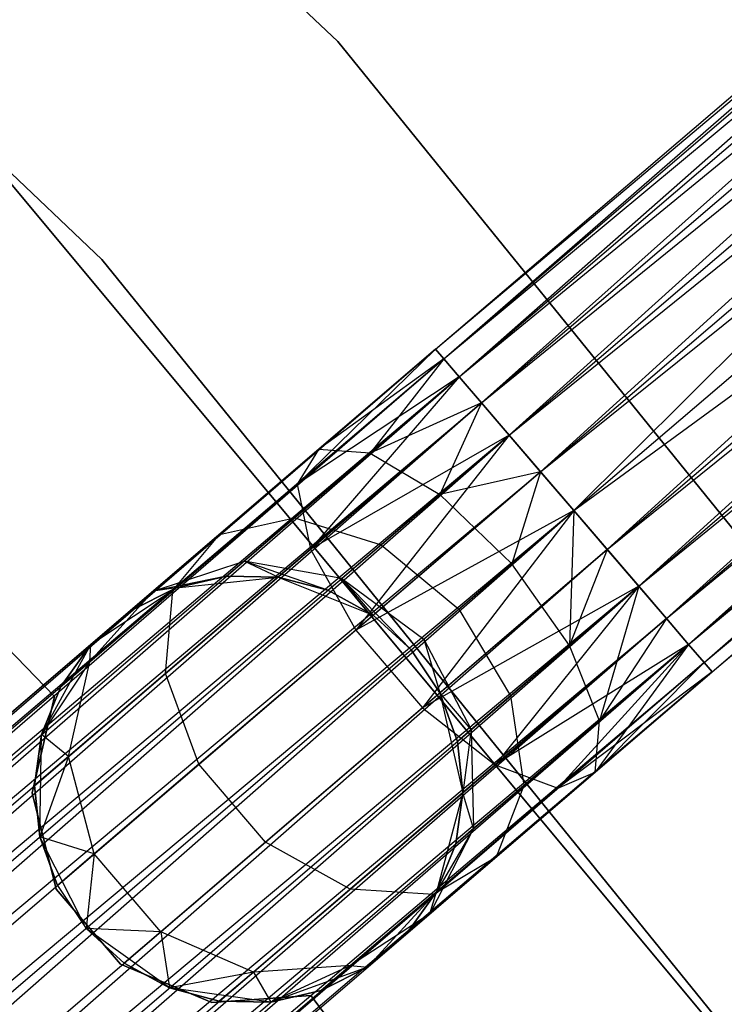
# Model space of a CAD drawing. Extents: x -91 to 92, y -91 to 92.
# Tile 294 of 319: x 45.37 to 48.66, y 39.02 to 43.62. Entities that reach past the tile are written whole.
import ezdxf

# ---------------------------------------------------------------- set-up
doc = ezdxf.new("R2010")
doc.units = 0
doc.header["$LTSCALE"] = 25.4
doc.layers.get('0').update_dxf_attribs({"linetype": 'CONTINUOUS'})

# ---------------------------------------------------------------- blocks, each defined once
blk = doc.blocks.new('NL2500012258_STL_2')
at = {"color": 0}
for p, q in [((139.0998, 43.0877, 26.5), (133.0759, 48.8066, 26.5)), ((133.0759, 48.8066, 17), (139.0998, 43.0877, 17)), ((139.0998, 43.0877, 26.5), (133.0759, 48.8066, 26.5)), ((133.0759, 48.8066, 17), (139.0998, 43.0877, 17)), ((132.1165, 47.6536, 26.5), (137.9981, 42.0698, 26.5)), ((137.9981, 42.0698, 17), (132.1165, 47.6536, 17)), ((137.9981, 42.0698, 17), (132.1165, 47.6536, 17)), ((132.1165, 47.6536, 26.5), (137.9981, 42.0698, 26.5)), ((139.5562, 41.6497, 27.3795), (145.3974, 46.6542, 27.6205)), ((139.5562, 41.6497, 27.3795), (145.3974, 46.6542, 27.6205)), ((139.5562, 41.6497, 27.6205), (145.3974, 46.6542, 27.6205)), ((139.5562, 41.6497, 27.6205), (145.3974, 46.6542, 27.6205)), ((139.5937, 41.6059, 27.8546), (145.3974, 46.6542, 27.6205)), ((139.5937, 41.6059, 27.8546), (145.3974, 46.6542, 27.6205)), ((139.5562, 41.6497, 27.3795), (145.435, 46.6104, 27.1454)), ((139.5562, 41.6497, 27.3795), (145.435, 46.6104, 27.1454)), ((139.5937, 41.6059, 27.1454), (145.435, 46.6104, 27.1454)), ((139.5937, 41.6059, 27.1454), (145.435, 46.6104, 27.1454)), ((139.6666, 41.5208, 26.9319), (145.435, 46.6104, 27.1454)), ((139.6666, 41.5208, 26.9319), (145.435, 46.6104, 27.1454)), ((139.5937, 41.6059, 27.8546), (145.5079, 46.5253, 28.0681)), ((139.5937, 41.6059, 27.8546), (145.5079, 46.5253, 28.0681)), ((139.6666, 41.5208, 28.0681), (145.5079, 46.5253, 28.0681)), ((139.6666, 41.5208, 28.0681), (145.5079, 46.5253, 28.0681)), ((139.7706, 41.3994, 28.2485), (145.5079, 46.5253, 28.0681)), ((139.7706, 41.3994, 28.2485), (145.5079, 46.5253, 28.0681)), ((139.6666, 41.5208, 26.9319), (145.6119, 46.4039, 26.7515)), ((139.6666, 41.5208, 26.9319), (145.6119, 46.4039, 26.7515)), ((139.7706, 41.3994, 26.7515), (145.6119, 46.4039, 26.7515)), ((139.7706, 41.3994, 26.7515), (145.6119, 46.4039, 26.7515)), ((139.8997, 41.2488, 26.6146), (145.6119, 46.4039, 26.7515)), ((139.8997, 41.2488, 26.6146), (145.6119, 46.4039, 26.7515)), ((139.7706, 41.3994, 28.2485), (145.741, 46.2533, 28.3855)), ((139.7706, 41.3994, 28.2485), (145.741, 46.2533, 28.3855)), ((139.8997, 41.2488, 28.3855), (145.741, 46.2533, 28.3855)), ((139.8997, 41.2488, 28.3855), (145.741, 46.2533, 28.3855)), ((140.0463, 41.0776, 28.4709), (145.741, 46.2533, 28.3855)), ((140.0463, 41.0776, 28.4709), (145.741, 46.2533, 28.3855)), ((139.8997, 41.2488, 26.6146), (145.8876, 46.0821, 26.5291)), ((139.8997, 41.2488, 26.6146), (145.8876, 46.0821, 26.5291)), ((140.0463, 41.0776, 26.5291), (145.8876, 46.0821, 26.5291)), ((140.0463, 41.0776, 26.5291), (145.8876, 46.0821, 26.5291)), ((140.0463, 41.0776, 28.4709), (146.0433, 45.9004, 28.5)), ((140.0463, 41.0776, 28.4709), (146.0433, 45.9004, 28.5)), ((140.202, 40.8958, 26.5), (146.0433, 45.9004, 26.5)), ((140.202, 40.8958, 26.5), (146.0433, 45.9004, 26.5)), ((140.202, 40.8958, 28.5), (146.0433, 45.9004, 28.5)), ((140.202, 40.8958, 28.5), (146.0433, 45.9004, 28.5)), ((146.0433, 45.9004, 28.5), (140.3577, 40.7141, 28.4709)), ((146.0433, 45.9004, 28.5), (140.3577, 40.7141, 28.4709)), ((140.3577, 40.7141, 26.5291), (146.199, 45.7186, 26.5291)), ((140.3577, 40.7141, 26.5291), (146.199, 45.7186, 26.5291)), ((140.5044, 40.5429, 26.6146), (146.199, 45.7186, 26.5291)), ((140.5044, 40.5429, 26.6146), (146.199, 45.7186, 26.5291)), ((140.3577, 40.7141, 28.4709), (146.3457, 45.5475, 28.3855)), ((140.3577, 40.7141, 28.4709), (146.3457, 45.5475, 28.3855)), ((140.5044, 40.5429, 28.3855), (146.3457, 45.5475, 28.3855)), ((140.5044, 40.5429, 28.3855), (146.3457, 45.5475, 28.3855)), ((140.6335, 40.3923, 28.2485), (146.3457, 45.5475, 28.3855)), ((140.6335, 40.3923, 28.2485), (146.3457, 45.5475, 28.3855)), ((140.5044, 40.5429, 26.6146), (146.4748, 45.3968, 26.7515)), ((140.5044, 40.5429, 26.6146), (146.4748, 45.3968, 26.7515)), ((140.6335, 40.3923, 26.7515), (146.4748, 45.3968, 26.7515)), ((140.6335, 40.3923, 26.7515), (146.4748, 45.3968, 26.7515)), ((140.7375, 40.2709, 26.9319), (146.4748, 45.3968, 26.7515)), ((140.7375, 40.2709, 26.9319), (146.4748, 45.3968, 26.7515)), ((140.6335, 40.3923, 28.2485), (146.5788, 45.2754, 28.0681)), ((140.6335, 40.3923, 28.2485), (146.5788, 45.2754, 28.0681)), ((140.7375, 40.2709, 28.0681), (146.5788, 45.2754, 28.0681)), ((140.7375, 40.2709, 28.0681), (146.5788, 45.2754, 28.0681)), ((140.8104, 40.1858, 27.8546), (146.5788, 45.2754, 28.0681)), ((140.8104, 40.1858, 27.8546), (146.5788, 45.2754, 28.0681)), ((140.7375, 40.2709, 26.9319), (146.6517, 45.1903, 27.1454)), ((140.7375, 40.2709, 26.9319), (146.6517, 45.1903, 27.1454)), ((140.8104, 40.1858, 27.1454), (146.6517, 45.1903, 27.1454)), ((140.8104, 40.1858, 27.1454), (146.6517, 45.1903, 27.1454)), ((140.8479, 40.142, 27.3795), (146.6517, 45.1903, 27.1454)), ((140.8479, 40.142, 27.3795), (146.6517, 45.1903, 27.1454)), ((140.8104, 40.1858, 27.8546), (146.6892, 45.1465, 27.6205)), ((140.8104, 40.1858, 27.8546), (146.6892, 45.1465, 27.6205)), ((140.8479, 40.142, 27.6205), (146.6892, 45.1465, 27.6205)), ((140.8479, 40.142, 27.6205), (146.6892, 45.1465, 27.6205)), ((140.8479, 40.142, 27.3795), (146.6892, 45.1465, 27.6205)), ((140.8479, 40.142, 27.3795), (146.6892, 45.1465, 27.6205)), ((133.8711, 44.055, 22), (137.7764, 40.0275, 22)), ((137.7764, 40.0275, 20), (133.8711, 44.055, 20)), ((137.7764, 40.0275, 20), (133.8711, 44.055, 20)), ((133.8711, 44.055, 22), (137.7764, 40.0275, 22)), ((139.5562, 41.6497, 177.3795), (141.8136, 43.5838, 177.156)), ((139.5562, 41.6497, 177.3795), (141.8136, 43.5838, 177.156)), ((139.5937, 41.6059, 177.8546), (141.9051, 43.5862, 177.6258)), ((139.5937, 41.6059, 177.8546), (141.9051, 43.5862, 177.6258)), ((139.6666, 41.5208, 176.9319), (141.8732, 43.4114, 176.7135)), ((139.6666, 41.5208, 176.9319), (141.8732, 43.4114, 176.7135)), ((139.7706, 41.3994, 178.2485), (142.1267, 43.4181, 178.0152)), ((139.7706, 41.3994, 178.2485), (142.1267, 43.4181, 178.0152)), ((139.8997, 41.2488, 176.6145), (142.0703, 43.1084, 176.3996)), ((139.8997, 41.2488, 176.6145), (142.0703, 43.1084, 176.3996)), ((140.0463, 41.0776, 178.4709), (142.4277, 43.1179, 178.2352)), ((140.0463, 41.0776, 178.4709), (142.4277, 43.1179, 178.2352)), ((140.202, 40.8958, 178.5), (142.4277, 43.1179, 178.2352)), ((140.202, 40.8958, 178.5), (142.4277, 43.1179, 178.2352)), ((144.3257, 36.6315, 26.5), (139.0998, 43.0877, 26.5)), ((139.0998, 43.0877, 17), (144.3257, 36.6315, 17)), ((139.0998, 43.0877, 26.5), (139.0998, 43.0877, 17)), ((144.3257, 36.6315, 26.5), (139.0998, 43.0877, 26.5)), ((139.0998, 43.0877, 17), (144.3257, 36.6315, 17)), ((139.0998, 43.0877, 26.5), (139.0998, 43.0877, 17)), ((140.202, 40.8958, 178.5), (142.7391, 42.7544, 178.2352)), ((140.202, 40.8958, 178.5), (142.7391, 42.7544, 178.2352)), ((140.202, 40.8958, 176.5), (142.3596, 42.7444, 176.2864)), ((140.202, 40.8958, 176.5), (142.3596, 42.7444, 176.2864)), ((140.3577, 40.7141, 178.4709), (142.7391, 42.7544, 178.2352)), ((140.3577, 40.7141, 178.4709), (142.7391, 42.7544, 178.2352)), ((142.5545, 36.4418, 19), (137.3685, 42.6685, 19)), ((137.3685, 42.6685, 20), (142.5545, 36.4418, 20)), ((142.5545, 36.4418, 19), (137.3685, 42.6685, 19)), ((137.3685, 42.6685, 20), (142.5545, 36.4418, 20)), ((140.5044, 40.5429, 176.6145), (142.675, 42.4026, 176.3996)), ((140.5044, 40.5429, 176.6145), (142.675, 42.4026, 176.3996)), ((140.6335, 40.3923, 178.2485), (142.9896, 42.4109, 178.0152)), ((140.6335, 40.3923, 178.2485), (142.9896, 42.4109, 178.0152)), ((140.7375, 40.2709, 176.9319), (142.9441, 42.1614, 176.7135)), ((140.7375, 40.2709, 176.9319), (142.9441, 42.1614, 176.7135)), ((140.8104, 40.1858, 177.8546), (143.1218, 42.1661, 177.6258)), ((140.8104, 40.1858, 177.8546), (143.1218, 42.1661, 177.6258)), ((137.9981, 42.0698, 26.5), (143.1005, 35.766, 26.5)), ((143.1005, 35.766, 17), (137.9981, 42.0698, 17)), ((137.9981, 42.0698, 17), (137.9981, 42.0698, 26.5)), ((137.9981, 42.0698, 17), (137.9981, 42.0698, 26.5)), ((143.1005, 35.766, 17), (137.9981, 42.0698, 17)), ((137.9981, 42.0698, 26.5), (143.1005, 35.766, 26.5)), ((140.8479, 40.142, 177.3795), (143.1054, 42.0761, 177.156)), ((140.8479, 40.142, 177.3795), (143.1054, 42.0761, 177.156)), ((139.5562, 41.6497, 177.3795), (124.9376, 29.1253, 177.6205)), ((124.9376, 29.1253, 177.3795), (139.5562, 41.6497, 177.3795)), ((139.5562, 41.6497, 177.3795), (124.9376, 29.1253, 177.6205)), ((124.9376, 29.1253, 177.3795), (139.5562, 41.6497, 177.3795)), ((124.9751, 29.0815, 177.1454), (139.5562, 41.6497, 177.3795)), ((124.9751, 29.0815, 177.1454), (139.5562, 41.6497, 177.3795)), ((139.5562, 41.6497, 27.6205), (138.9094, 41.0196, 27.6754)), ((139.5562, 41.6497, 27.6205), (138.9094, 41.0196, 27.6754)), ((139.5562, 41.6497, 27.3795), (139.0099, 41.1818, 27.2364)), ((139.5562, 41.6497, 27.6205), (139.0099, 41.1818, 27.2364)), ((139.5562, 41.6497, 27.6205), (139.0099, 41.1818, 27.2364)), ((139.5562, 41.6497, 27.3795), (139.0099, 41.1818, 27.2364)), ((139.5937, 41.6059, 177.8546), (139.5562, 41.6497, 177.3795)), ((139.5562, 41.6497, 177.3795), (139.6666, 41.5208, 176.9319)), ((139.5562, 41.6497, 177.3795), (139.6666, 41.5208, 176.9319)), ((139.5937, 41.6059, 177.8546), (139.5562, 41.6497, 177.3795)), ((139.5937, 41.6059, 27.1454), (139.5562, 41.6497, 27.3795)), ((139.5562, 41.6497, 27.6205), (139.5937, 41.6059, 27.8546)), ((139.5562, 41.6497, 27.6205), (139.5937, 41.6059, 27.8546)), ((139.5937, 41.6059, 27.1454), (139.5562, 41.6497, 27.3795)), ((124.9376, 29.1253, 177.6205), (139.5937, 41.6059, 177.8546)), ((124.9376, 29.1253, 177.6205), (139.5937, 41.6059, 177.8546)), ((124.9751, 29.0815, 177.8546), (139.5937, 41.6059, 177.8546)), ((124.9751, 29.0815, 177.8546), (139.5937, 41.6059, 177.8546)), ((139.5937, 41.6059, 177.8546), (125.048, 28.9964, 178.0681)), ((139.5937, 41.6059, 177.8546), (125.048, 28.9964, 178.0681)), ((139.5937, 41.6059, 27.8546), (138.9094, 41.0196, 27.6754)), ((139.5937, 41.6059, 27.8546), (138.9094, 41.0196, 27.6754)), ((139.5937, 41.6059, 27.1454), (139.0099, 41.1818, 27.2364)), ((139.5937, 41.6059, 27.1454), (139.0099, 41.1818, 27.2364)), ((139.5937, 41.6059, 27.1454), (139.2504, 41.1643, 26.8229)), ((139.5937, 41.6059, 27.1454), (139.2504, 41.1643, 26.8229)), ((139.7706, 41.3994, 178.2485), (139.5937, 41.6059, 177.8546)), ((139.7706, 41.3994, 178.2485), (139.5937, 41.6059, 177.8546)), ((139.6666, 41.5208, 26.9319), (139.5937, 41.6059, 27.1454)), ((139.5937, 41.6059, 27.8546), (139.6666, 41.5208, 28.0681)), ((139.5937, 41.6059, 27.8546), (139.6666, 41.5208, 28.0681)), ((139.6666, 41.5208, 26.9319), (139.5937, 41.6059, 27.1454)), ((139.6666, 41.5208, 176.9319), (124.9751, 29.0815, 177.1454)), ((139.6666, 41.5208, 176.9319), (124.9751, 29.0815, 177.1454)), ((125.048, 28.9964, 176.9319), (139.6666, 41.5208, 176.9319)), ((125.048, 28.9964, 176.9319), (139.6666, 41.5208, 176.9319)), ((125.152, 28.875, 176.7515), (139.6666, 41.5208, 176.9319)), ((125.152, 28.875, 176.7515), (139.6666, 41.5208, 176.9319)), ((139.6666, 41.5208, 28.0681), (138.9094, 41.0196, 27.6754)), ((139.6666, 41.5208, 28.0681), (138.9094, 41.0196, 27.6754)), ((139.6666, 41.5208, 28.0681), (138.9718, 40.7151, 28.0393)), ((139.6666, 41.5208, 28.0681), (138.9718, 40.7151, 28.0393)), ((139.6666, 41.5208, 26.9319), (139.2504, 41.1643, 26.8229)), ((139.6666, 41.5208, 26.9319), (139.2504, 41.1643, 26.8229)), ((139.6666, 41.5208, 176.9319), (139.8997, 41.2488, 176.6145)), ((139.6666, 41.5208, 176.9319), (139.8997, 41.2488, 176.6145)), ((139.7706, 41.3994, 26.7515), (139.6666, 41.5208, 26.9319)), ((139.6666, 41.5208, 28.0681), (139.7706, 41.3994, 28.2485)), ((139.6666, 41.5208, 28.0681), (139.7706, 41.3994, 28.2485)), ((139.7706, 41.3994, 26.7515), (139.6666, 41.5208, 26.9319)), ((125.048, 28.9964, 178.0681), (139.7706, 41.3994, 178.2485)), ((125.048, 28.9964, 178.0681), (139.7706, 41.3994, 178.2485)), ((125.152, 28.875, 178.2485), (139.7706, 41.3994, 178.2485)), ((125.152, 28.875, 178.2485), (139.7706, 41.3994, 178.2485)), ((139.7706, 41.3994, 178.2485), (125.2811, 28.7244, 178.3855)), ((139.7706, 41.3994, 178.2485), (125.2811, 28.7244, 178.3855)), ((139.7706, 41.3994, 28.2485), (138.9718, 40.7151, 28.0393)), ((139.7706, 41.3994, 28.2485), (138.9718, 40.7151, 28.0393)), ((139.7706, 41.3994, 26.7515), (139.2504, 41.1643, 26.8229)), ((139.7706, 41.3994, 26.7515), (139.2504, 41.1643, 26.8229)), ((139.7706, 41.3994, 26.7515), (139.5758, 40.9713, 26.5297)), ((139.7706, 41.3994, 26.7515), (139.5758, 40.9713, 26.5297)), ((140.0463, 41.0776, 178.4709), (139.7706, 41.3994, 178.2485)), ((140.0463, 41.0776, 178.4709), (139.7706, 41.3994, 178.2485)), ((139.8997, 41.2488, 26.6146), (139.7706, 41.3994, 26.7515)), ((139.7706, 41.3994, 28.2485), (139.8997, 41.2488, 28.3855)), ((139.7706, 41.3994, 28.2485), (139.8997, 41.2488, 28.3855)), ((139.8997, 41.2488, 26.6146), (139.7706, 41.3994, 26.7515)), ((139.8997, 41.2488, 176.6145), (125.152, 28.875, 176.7515)), ((139.8997, 41.2488, 176.6145), (125.152, 28.875, 176.7515)), ((125.2811, 28.7244, 176.6145), (139.8997, 41.2488, 176.6145)), ((125.2811, 28.7244, 176.6145), (139.8997, 41.2488, 176.6145)), ((125.4278, 28.5532, 176.5291), (139.8997, 41.2488, 176.6145)), ((125.4278, 28.5532, 176.5291), (139.8997, 41.2488, 176.6145)), ((139.8997, 41.2488, 28.3855), (138.9718, 40.7151, 28.0393)), ((139.8997, 41.2488, 28.3855), (138.9718, 40.7151, 28.0393)), ((139.8997, 41.2488, 28.3855), (139.1829, 40.3379, 28.2448)), ((139.8997, 41.2488, 28.3855), (139.1829, 40.3379, 28.2448)), ((139.8997, 41.2488, 26.6146), (139.5758, 40.9713, 26.5297)), ((139.8997, 41.2488, 26.6146), (139.5758, 40.9713, 26.5297)), ((139.8997, 41.2488, 176.6145), (140.202, 40.8958, 176.5)), ((139.8997, 41.2488, 176.6145), (140.202, 40.8958, 176.5)), ((140.0463, 41.0776, 26.5291), (139.8997, 41.2488, 26.6146)), ((139.8997, 41.2488, 28.3855), (140.0463, 41.0776, 28.4709)), ((139.8997, 41.2488, 28.3855), (140.0463, 41.0776, 28.4709)), ((140.0463, 41.0776, 26.5291), (139.8997, 41.2488, 26.6146)), ((139.0099, 41.1818, 27.2364), (138.5469, 40.785, 26.829)), ((139.0099, 41.1818, 27.2364), (138.5469, 40.785, 26.829)), ((139.0099, 41.1818, 27.2364), (138.9094, 41.0196, 27.6754)), ((139.0099, 41.1818, 27.2364), (138.9094, 41.0196, 27.6754)), ((139.2504, 41.1643, 26.8229), (139.0099, 41.1818, 27.2364)), ((139.2504, 41.1643, 26.8229), (139.0099, 41.1818, 27.2364)), ((139.2504, 41.1643, 26.8229), (138.8977, 40.862, 26.5125)), ((139.2504, 41.1643, 26.8229), (138.8977, 40.862, 26.5125)), ((139.2504, 41.1643, 26.8229), (139.5758, 40.9713, 26.5297)), ((139.2504, 41.1643, 26.8229), (139.5758, 40.9713, 26.5297)), ((125.2811, 28.7244, 178.3855), (140.0463, 41.0776, 178.4709)), ((125.2811, 28.7244, 178.3855), (140.0463, 41.0776, 178.4709)), ((125.4278, 28.5532, 178.4709), (140.0463, 41.0776, 178.4709)), ((125.4278, 28.5532, 178.4709), (140.0463, 41.0776, 178.4709)), ((140.0463, 41.0776, 28.4709), (139.1829, 40.3379, 28.2448)), ((140.0463, 41.0776, 28.4709), (139.1829, 40.3379, 28.2448)), ((140.0463, 41.0776, 26.5291), (139.5758, 40.9713, 26.5297)), ((140.0463, 41.0776, 26.5291), (139.5758, 40.9713, 26.5297)), ((140.0463, 41.0776, 26.5291), (139.9114, 40.6469, 26.4239)), ((140.0463, 41.0776, 26.5291), (139.9114, 40.6469, 26.4239)), ((140.202, 40.8958, 178.5), (140.0463, 41.0776, 178.4709)), ((140.202, 40.8958, 178.5), (140.0463, 41.0776, 178.4709)), ((140.202, 40.8958, 26.5), (140.0463, 41.0776, 26.5291)), ((140.0463, 41.0776, 28.4709), (140.202, 40.8958, 28.5)), ((140.0463, 41.0776, 28.4709), (140.202, 40.8958, 28.5)), ((140.202, 40.8958, 26.5), (140.0463, 41.0776, 26.5291)), ((138.9094, 41.0196, 27.6754), (138.3293, 40.5226, 27.165)), ((138.9094, 41.0196, 27.6754), (138.3293, 40.5226, 27.165)), ((138.9094, 41.0196, 27.6754), (138.9718, 40.7151, 28.0393)), ((138.9094, 41.0196, 27.6754), (138.9718, 40.7151, 28.0393)), ((139.5758, 40.9713, 26.5297), (139.3012, 40.736, 26.2881)), ((139.5758, 40.9713, 26.5297), (139.3012, 40.736, 26.2881)), ((139.5758, 40.9713, 26.5297), (139.9114, 40.6469, 26.4239)), ((139.5758, 40.9713, 26.5297), (139.9114, 40.6469, 26.4239)), ((125.4278, 28.5532, 176.5291), (140.202, 40.8958, 176.5)), ((125.4278, 28.5532, 176.5291), (140.202, 40.8958, 176.5)), ((125.5835, 28.3714, 178.5), (140.202, 40.8958, 178.5)), ((125.5835, 28.3714, 178.5), (140.202, 40.8958, 178.5)), ((125.5835, 28.3714, 176.5), (140.202, 40.8958, 176.5)), ((125.5835, 28.3714, 176.5), (140.202, 40.8958, 176.5)), ((125.7392, 28.1897, 176.5291), (140.202, 40.8958, 176.5)), ((125.7392, 28.1897, 176.5291), (140.202, 40.8958, 176.5)), ((138.5469, 40.785, 26.829), (138.8977, 40.862, 26.5125)), ((138.5469, 40.785, 26.829), (138.8977, 40.862, 26.5125)), ((138.8977, 40.862, 26.5125), (138.6619, 40.6601, 26.048)), ((138.8977, 40.862, 26.5125), (138.6619, 40.6601, 26.048)), ((138.8977, 40.862, 26.5125), (139.3012, 40.736, 26.2881)), ((138.8977, 40.862, 26.5125), (139.3012, 40.736, 26.2881)), ((140.202, 40.8958, 28.5), (139.1829, 40.3379, 28.2448)), ((140.202, 40.8958, 28.5), (139.1829, 40.3379, 28.2448)), ((140.202, 40.8958, 28.5), (139.4943, 39.9744, 28.2448)), ((140.202, 40.8958, 28.5), (139.4943, 39.9744, 28.2448)), ((139.9114, 40.6469, 26.4239), (140.202, 40.8958, 26.5)), ((139.9114, 40.6469, 26.4239), (140.202, 40.8958, 26.5)), ((140.202, 40.8958, 26.5), (140.1805, 40.2654, 26.5297)), ((140.202, 40.8958, 26.5), (140.1805, 40.2654, 26.5297)), ((140.202, 40.8958, 176.5), (140.5044, 40.5429, 176.6145)), ((140.3577, 40.7141, 178.4709), (140.202, 40.8958, 178.5)), ((140.3577, 40.7141, 178.4709), (140.202, 40.8958, 178.5)), ((140.202, 40.8958, 176.5), (140.5044, 40.5429, 176.6145)), ((140.3577, 40.7141, 26.5291), (140.202, 40.8958, 26.5)), ((140.202, 40.8958, 28.5), (140.3577, 40.7141, 28.4709)), ((140.3577, 40.7141, 26.5291), (140.202, 40.8958, 26.5)), ((140.202, 40.8958, 28.5), (140.3577, 40.7141, 28.4709)), ((138.5469, 40.785, 26.829), (138.2375, 40.52, 26.2192)), ((138.5469, 40.785, 26.829), (138.2375, 40.52, 26.2192)), ((138.3293, 40.5226, 27.165), (138.5469, 40.785, 26.829)), ((138.3293, 40.5226, 27.165), (138.5469, 40.785, 26.829)), ((138.9718, 40.7151, 28.0393), (138.2947, 40.1349, 27.4435)), ((138.9718, 40.7151, 28.0393), (138.2947, 40.1349, 27.4435)), ((138.9718, 40.7151, 28.0393), (139.1829, 40.3379, 28.2448)), ((138.9718, 40.7151, 28.0393), (139.1829, 40.3379, 28.2448)), ((139.3012, 40.736, 26.2881), (139.1177, 40.5788, 25.9265)), ((139.3012, 40.736, 26.2881), (139.1177, 40.5788, 25.9265)), ((139.3012, 40.736, 26.2881), (139.665, 40.4358, 26.2071)), ((139.3012, 40.736, 26.2881), (139.665, 40.4358, 26.2071)), ((125.7392, 28.1897, 178.4709), (140.3577, 40.7141, 178.4709)), ((125.7392, 28.1897, 178.4709), (140.3577, 40.7141, 178.4709)), ((140.3577, 40.7141, 178.4709), (125.8858, 28.0185, 178.3855)), ((140.3577, 40.7141, 178.4709), (125.8858, 28.0185, 178.3855)), ((140.3577, 40.7141, 28.4709), (139.4943, 39.9744, 28.2448)), ((140.3577, 40.7141, 28.4709), (139.4943, 39.9744, 28.2448)), ((140.3577, 40.7141, 26.5291), (140.1805, 40.2654, 26.5297)), ((140.3577, 40.7141, 26.5291), (140.1805, 40.2654, 26.5297)), ((140.6335, 40.3923, 178.2485), (140.3577, 40.7141, 178.4709)), ((140.6335, 40.3923, 178.2485), (140.3577, 40.7141, 178.4709)), ((140.3577, 40.7141, 28.4709), (140.5044, 40.5429, 28.3855)), ((140.5044, 40.5429, 26.6146), (140.3577, 40.7141, 26.5291)), ((140.5044, 40.5429, 26.6146), (140.3577, 40.7141, 26.5291)), ((140.3577, 40.7141, 28.4709), (140.5044, 40.5429, 28.3855)), ((138.2375, 40.52, 26.2192), (138.6619, 40.6601, 26.048)), ((138.2375, 40.52, 26.2192), (138.6619, 40.6601, 26.048)), ((138.6619, 40.6601, 26.048), (138.5791, 40.5892, 25.5)), ((138.6619, 40.6601, 26.048), (138.5791, 40.5892, 25.5)), ((139.1177, 40.5788, 25.9265), (138.6619, 40.6601, 26.048)), ((139.0533, 40.5236, 25.5), (138.6619, 40.6601, 26.048)), ((139.1177, 40.5788, 25.9265), (138.6619, 40.6601, 26.048)), ((139.0533, 40.5236, 25.5), (138.6619, 40.6601, 26.048)), ((138.8202, 40.5852, 25.5), (138.6619, 40.6601, 26.048)), ((138.8202, 40.5852, 25.5), (138.6619, 40.6601, 26.048)), ((139.665, 40.4358, 26.2071), (139.9114, 40.6469, 26.4239)), ((139.665, 40.4358, 26.2071), (139.9114, 40.6469, 26.4239)), ((140.1805, 40.2654, 26.5297), (139.9114, 40.6469, 26.4239)), ((140.1805, 40.2654, 26.5297), (139.9114, 40.6469, 26.4239)), ((138.5791, 40.5892, 25.5), (138.2375, 40.52, 26.2192)), ((138.5791, 40.5892, 25.5), (138.2375, 40.52, 26.2192)), ((138.5791, 40.5892, 25.5), (138.3442, 40.5354, 25.5)), ((138.3442, 40.5354, 20), (138.5791, 40.5892, 25.5)), ((138.5791, 40.5892, 25.5), (138.3442, 40.5354, 25.5)), ((138.3442, 40.5354, 20), (138.5791, 40.5892, 25.5)), ((138.3442, 40.5354, 20), (138.8202, 40.5852, 20)), ((138.3442, 40.5354, 20), (138.8202, 40.5852, 20)), ((138.8202, 40.5852, 25.5), (138.5791, 40.5892, 25.5)), ((138.5791, 40.5892, 25.5), (138.8202, 40.5852, 20)), ((138.5791, 40.5892, 25.5), (138.8202, 40.5852, 20)), ((138.8202, 40.5852, 25.5), (138.5791, 40.5892, 25.5)), ((138.8202, 40.5852, 20), (139.2648, 40.4081, 20)), ((139.0533, 40.5236, 25.5), (138.8202, 40.5852, 25.5)), ((138.8202, 40.5852, 20), (139.0533, 40.5236, 25.5)), ((138.8202, 40.5852, 20), (139.2648, 40.4081, 20)), ((138.8202, 40.5852, 25.5), (138.8202, 40.5852, 20)), ((138.8202, 40.5852, 25.5), (138.8202, 40.5852, 20)), ((139.0533, 40.5236, 25.5), (138.8202, 40.5852, 25.5)), ((138.8202, 40.5852, 20), (139.0533, 40.5236, 25.5)), ((139.0533, 40.5236, 25.5), (139.1177, 40.5788, 25.9265)), ((139.0533, 40.5236, 25.5), (139.1177, 40.5788, 25.9265)), ((139.2648, 40.4081, 25.5), (139.1177, 40.5788, 25.9265)), ((139.1177, 40.5788, 25.9265), (139.4426, 40.2452, 25.5)), ((139.2648, 40.4081, 25.5), (139.1177, 40.5788, 25.9265)), ((139.1177, 40.5788, 25.9265), (139.4426, 40.2452, 25.5)), ((139.1177, 40.5788, 25.9265), (139.5004, 40.2947, 25.8827)), ((139.1177, 40.5788, 25.9265), (139.5004, 40.2947, 25.8827)), ((140.5044, 40.5429, 176.6145), (125.7392, 28.1897, 176.5291)), ((140.5044, 40.5429, 176.6145), (125.7392, 28.1897, 176.5291)), ((125.8858, 28.0185, 176.6145), (140.5044, 40.5429, 176.6145)), ((125.8858, 28.0185, 176.6145), (140.5044, 40.5429, 176.6145)), ((126.0149, 27.8679, 176.7515), (140.5044, 40.5429, 176.6145)), ((126.0149, 27.8679, 176.7515), (140.5044, 40.5429, 176.6145)), ((137.9458, 40.2701, 20), (138.3442, 40.5354, 20)), ((137.9458, 40.2701, 20), (138.3442, 40.5354, 20)), ((138.3442, 40.5354, 25.5), (138.1289, 40.4269, 25.5)), ((138.1289, 40.4269, 25.5), (138.3442, 40.5354, 20)), ((138.1289, 40.4269, 25.5), (138.3442, 40.5354, 20)), ((138.3442, 40.5354, 25.5), (138.1289, 40.4269, 25.5)), ((138.3442, 40.5354, 25.5), (138.2375, 40.52, 26.2192)), ((138.3442, 40.5354, 25.5), (138.2375, 40.52, 26.2192)), ((138.3442, 40.5354, 25.5), (138.3442, 40.5354, 20)), ((138.3442, 40.5354, 25.5), (138.3442, 40.5354, 20)), ((140.5044, 40.5429, 28.3855), (139.4943, 39.9744, 28.2448)), ((140.5044, 40.5429, 28.3855), (139.4943, 39.9744, 28.2448)), ((140.5044, 40.5429, 28.3855), (139.8347, 39.7079, 28.0393)), ((140.5044, 40.5429, 28.3855), (139.8347, 39.7079, 28.0393)), ((140.5044, 40.5429, 26.6146), (140.1805, 40.2654, 26.5297)), ((140.5044, 40.5429, 26.6146), (140.1805, 40.2654, 26.5297)), ((140.5044, 40.5429, 26.6146), (140.3213, 39.9143, 26.8229)), ((140.5044, 40.5429, 26.6146), (140.3213, 39.9143, 26.8229)), ((140.5044, 40.5429, 176.6145), (140.7375, 40.2709, 176.9319)), ((140.5044, 40.5429, 176.6145), (140.7375, 40.2709, 176.9319)), ((140.5044, 40.5429, 28.3855), (140.6335, 40.3923, 28.2485)), ((140.6335, 40.3923, 26.7515), (140.5044, 40.5429, 26.6146)), ((140.6335, 40.3923, 26.7515), (140.5044, 40.5429, 26.6146)), ((140.5044, 40.5429, 28.3855), (140.6335, 40.3923, 28.2485)), ((138.3293, 40.5226, 27.165), (137.9417, 40.1906, 26.4011)), ((138.3293, 40.5226, 27.165), (137.9417, 40.1906, 26.4011)), ((137.9417, 40.1906, 26.4011), (138.2375, 40.52, 26.2192)), ((137.9417, 40.1906, 26.4011), (138.2375, 40.52, 26.2192)), ((138.2375, 40.52, 26.2192), (137.9458, 40.2701, 25.5)), ((138.2375, 40.52, 26.2192), (137.9458, 40.2701, 25.5)), ((138.2375, 40.52, 26.2192), (138.1289, 40.4269, 25.5)), ((138.2375, 40.52, 26.2192), (138.1289, 40.4269, 25.5)), ((138.2947, 40.1349, 27.4435), (138.3293, 40.5226, 27.165)), ((138.2947, 40.1349, 27.4435), (138.3293, 40.5226, 27.165)), ((139.2648, 40.4081, 25.5), (139.0533, 40.5236, 25.5)), ((139.0533, 40.5236, 25.5), (139.2648, 40.4081, 20)), ((139.0533, 40.5236, 25.5), (139.2648, 40.4081, 20)), ((139.2648, 40.4081, 25.5), (139.0533, 40.5236, 25.5)), ((125.8858, 28.0185, 178.3855), (140.6335, 40.3923, 178.2485)), ((125.8858, 28.0185, 178.3855), (140.6335, 40.3923, 178.2485)), ((126.0149, 27.8679, 178.2485), (140.6335, 40.3923, 178.2485)), ((126.0149, 27.8679, 178.2485), (140.6335, 40.3923, 178.2485)), ((140.6335, 40.3923, 178.2485), (126.1189, 27.7465, 178.0681)), ((140.6335, 40.3923, 178.2485), (126.1189, 27.7465, 178.0681)), ((137.9458, 40.2701, 20), (138.1289, 40.4269, 25.5)), ((137.9458, 40.2701, 20), (138.1289, 40.4269, 25.5)), ((139.2648, 40.4081, 20), (139.4426, 40.2452, 20)), ((139.4426, 40.2452, 25.5), (139.2648, 40.4081, 25.5)), ((139.2648, 40.4081, 25.5), (139.2648, 40.4081, 20)), ((139.2648, 40.4081, 25.5), (139.2648, 40.4081, 20)), ((139.4426, 40.2452, 25.5), (139.2648, 40.4081, 25.5)), ((139.2648, 40.4081, 20), (139.4426, 40.2452, 20)), ((139.5004, 40.2947, 25.8827), (139.665, 40.4358, 26.2071)), ((139.5004, 40.2947, 25.8827), (139.665, 40.4358, 26.2071)), ((139.665, 40.4358, 26.2071), (139.9059, 40.0302, 26.2881)), ((139.665, 40.4358, 26.2071), (139.9059, 40.0302, 26.2881)), ((140.6335, 40.3923, 28.2485), (139.8347, 39.7079, 28.0393)), ((140.6335, 40.3923, 28.2485), (139.8347, 39.7079, 28.0393)), ((140.6335, 40.3923, 26.7515), (140.3213, 39.9143, 26.8229)), ((140.6335, 40.3923, 26.7515), (140.3213, 39.9143, 26.8229)), ((140.8104, 40.1858, 177.8546), (140.6335, 40.3923, 178.2485)), ((140.8104, 40.1858, 177.8546), (140.6335, 40.3923, 178.2485)), ((140.6335, 40.3923, 28.2485), (140.7375, 40.2709, 28.0681)), ((140.7375, 40.2709, 26.9319), (140.6335, 40.3923, 26.7515)), ((140.7375, 40.2709, 26.9319), (140.6335, 40.3923, 26.7515)), ((140.6335, 40.3923, 28.2485), (140.7375, 40.2709, 28.0681)), ((139.1829, 40.3379, 28.2448), (138.451, 39.7108, 27.6008)), ((139.1829, 40.3379, 28.2448), (138.451, 39.7108, 27.6008)), ((139.1829, 40.3379, 28.2448), (139.4943, 39.9744, 28.2448)), ((139.1829, 40.3379, 28.2448), (139.4943, 39.9744, 28.2448)), ((140.7375, 40.2709, 176.9319), (126.0149, 27.8679, 176.7515)), ((140.7375, 40.2709, 176.9319), (126.0149, 27.8679, 176.7515)), ((126.1189, 27.7465, 176.9319), (140.7375, 40.2709, 176.9319)), ((126.1189, 27.7465, 176.9319), (140.7375, 40.2709, 176.9319)), ((126.1918, 27.6614, 177.1454), (140.7375, 40.2709, 176.9319)), ((126.1918, 27.6614, 177.1454), (140.7375, 40.2709, 176.9319)), ((137.7164, 39.85, 20), (137.9458, 40.2701, 20)), ((137.7164, 39.85, 20), (137.9458, 40.2701, 20)), ((137.9458, 40.2701, 25.5), (137.8056, 40.0739, 25.5)), ((137.8056, 40.0739, 25.5), (137.9458, 40.2701, 20)), ((137.8056, 40.0739, 25.5), (137.9458, 40.2701, 20)), ((137.9458, 40.2701, 25.5), (137.8056, 40.0739, 25.5)), ((137.9417, 40.1906, 26.4011), (137.9458, 40.2701, 25.5)), ((137.9417, 40.1906, 26.4011), (137.9458, 40.2701, 25.5)), ((137.9458, 40.2701, 25.5), (137.9458, 40.2701, 20)), ((137.9458, 40.2701, 25.5), (137.9458, 40.2701, 20)), ((139.4426, 40.2452, 25.5), (139.5004, 40.2947, 25.8827)), ((139.4426, 40.2452, 25.5), (139.5004, 40.2947, 25.8827)), ((139.5004, 40.2947, 25.8827), (139.5762, 40.0446, 25.5)), ((139.5004, 40.2947, 25.8827), (139.5762, 40.0446, 25.5)), ((139.5004, 40.2947, 25.8827), (139.7224, 39.873, 25.9265)), ((139.5004, 40.2947, 25.8827), (139.7224, 39.873, 25.9265)), ((140.7375, 40.2709, 28.0681), (139.8347, 39.7079, 28.0393)), ((140.7375, 40.2709, 28.0681), (139.8347, 39.7079, 28.0393)), ((140.1805, 40.2654, 26.5297), (139.9059, 40.0302, 26.2881)), ((140.1805, 40.2654, 26.5297), (139.9059, 40.0302, 26.2881)), ((140.7375, 40.2709, 28.0681), (140.1261, 39.5995, 27.6754)), ((140.7375, 40.2709, 28.0681), (140.1261, 39.5995, 27.6754)), ((140.3213, 39.9143, 26.8229), (140.1805, 40.2654, 26.5297)), ((140.3213, 39.9143, 26.8229), (140.1805, 40.2654, 26.5297)), ((140.7375, 40.2709, 26.9319), (140.3017, 39.674, 27.2364)), ((140.7375, 40.2709, 26.9319), (140.3017, 39.674, 27.2364)), ((140.7375, 40.2709, 26.9319), (140.3213, 39.9143, 26.8229)), ((140.7375, 40.2709, 26.9319), (140.3213, 39.9143, 26.8229)), ((140.7375, 40.2709, 176.9319), (140.8479, 40.142, 177.3795)), ((140.7375, 40.2709, 176.9319), (140.8479, 40.142, 177.3795)), ((140.7375, 40.2709, 28.0681), (140.8104, 40.1858, 27.8546)), ((140.8104, 40.1858, 27.1454), (140.7375, 40.2709, 26.9319)), ((140.8104, 40.1858, 27.1454), (140.7375, 40.2709, 26.9319)), ((140.7375, 40.2709, 28.0681), (140.8104, 40.1858, 27.8546)), ((139.4426, 40.2452, 20), (139.5762, 40.0446, 20)), ((139.5762, 40.0446, 25.5), (139.4426, 40.2452, 25.5)), ((139.4426, 40.2452, 25.5), (139.4426, 40.2452, 20)), ((139.4426, 40.2452, 25.5), (139.4426, 40.2452, 20)), ((139.5762, 40.0446, 25.5), (139.4426, 40.2452, 25.5)), ((139.4426, 40.2452, 20), (139.5762, 40.0446, 20)), ((126.1189, 27.7465, 178.0681), (140.8104, 40.1858, 177.8546)), ((126.1189, 27.7465, 178.0681), (140.8104, 40.1858, 177.8546)), ((126.1918, 27.6614, 177.8546), (140.8104, 40.1858, 177.8546)), ((126.1918, 27.6614, 177.8546), (140.8104, 40.1858, 177.8546)), ((140.8104, 40.1858, 177.8546), (126.2294, 27.6176, 177.6205)), ((140.8104, 40.1858, 177.8546), (126.2294, 27.6176, 177.6205)), ((137.9417, 40.1906, 26.4011), (137.7164, 39.85, 25.5)), ((137.9417, 40.1906, 26.4011), (137.7164, 39.85, 25.5)), ((137.9417, 40.1906, 26.4011), (137.8056, 40.0739, 25.5)), ((137.9417, 40.1906, 26.4011), (137.8056, 40.0739, 25.5)), ((137.8422, 39.7473, 26.5518), (137.9417, 40.1906, 26.4011)), ((137.8422, 39.7473, 26.5518), (137.9417, 40.1906, 26.4011)), ((140.8104, 40.1858, 27.8546), (140.1261, 39.5995, 27.6754)), ((140.8104, 40.1858, 27.8546), (140.1261, 39.5995, 27.6754)), ((140.8104, 40.1858, 27.1454), (140.3017, 39.674, 27.2364)), ((140.8104, 40.1858, 27.1454), (140.3017, 39.674, 27.2364)), ((140.8479, 40.142, 177.3795), (140.8104, 40.1858, 177.8546)), ((140.8479, 40.142, 177.3795), (140.8104, 40.1858, 177.8546)), ((140.8104, 40.1858, 27.8546), (140.8479, 40.142, 27.6205)), ((140.8479, 40.142, 27.3795), (140.8104, 40.1858, 27.1454)), ((140.8479, 40.142, 27.3795), (140.8104, 40.1858, 27.1454)), ((140.8104, 40.1858, 27.8546), (140.8479, 40.142, 27.6205)), ((140.8479, 40.142, 177.3795), (126.1918, 27.6614, 177.1454)), ((140.8479, 40.142, 177.3795), (126.1918, 27.6614, 177.1454)), ((126.2294, 27.6176, 177.3795), (140.8479, 40.142, 177.3795)), ((126.2294, 27.6176, 177.6205), (140.8479, 40.142, 177.3795)), ((126.2294, 27.6176, 177.6205), (140.8479, 40.142, 177.3795)), ((126.2294, 27.6176, 177.3795), (140.8479, 40.142, 177.3795)), ((138.2947, 40.1349, 27.4435), (137.8422, 39.7473, 26.5518)), ((138.2947, 40.1349, 27.4435), (137.8422, 39.7473, 26.5518)), ((138.451, 39.7108, 27.6008), (138.2947, 40.1349, 27.4435)), ((138.451, 39.7108, 27.6008), (138.2947, 40.1349, 27.4435)), ((140.8479, 40.142, 27.6205), (140.1261, 39.5995, 27.6754)), ((140.8479, 40.142, 27.6205), (140.1261, 39.5995, 27.6754)), ((140.8479, 40.142, 27.6205), (140.3017, 39.674, 27.2364)), ((140.8479, 40.142, 27.3795), (140.3017, 39.674, 27.2364)), ((140.8479, 40.142, 27.3795), (140.3017, 39.674, 27.2364)), ((140.8479, 40.142, 27.6205), (140.3017, 39.674, 27.2364)), ((137.8056, 40.0739, 25.5), (137.7164, 39.85, 25.5)), ((137.7164, 39.85, 20), (137.8056, 40.0739, 25.5)), ((137.8056, 40.0739, 25.5), (137.7164, 39.85, 25.5)), ((137.7164, 39.85, 20), (137.8056, 40.0739, 25.5)), ((137.7764, 40.0275, 22), (137.6732, 39.5767, 22)), ((137.6732, 39.5767, 20), (137.7764, 40.0275, 20)), ((137.6732, 39.5767, 20), (137.7764, 40.0275, 20)), ((137.7764, 40.0275, 22), (137.6732, 39.5767, 22)), ((137.7764, 40.0275, 22), (137.7764, 40.0275, 20)), ((137.7764, 40.0275, 22), (137.7764, 40.0275, 20)), ((139.5762, 40.0446, 20), (139.6831, 39.578, 20)), ((139.7224, 39.873, 25.9265), (139.5762, 40.0446, 25.5)), ((139.7224, 39.873, 25.9265), (139.5762, 40.0446, 25.5)), ((139.658, 39.8178, 25.5), (139.5762, 40.0446, 25.5)), ((139.5762, 40.0446, 20), (139.658, 39.8178, 25.5)), ((139.5762, 40.0446, 20), (139.6831, 39.578, 20)), ((139.5762, 40.0446, 25.5), (139.5762, 40.0446, 20)), ((139.5762, 40.0446, 25.5), (139.5762, 40.0446, 20)), ((139.658, 39.8178, 25.5), (139.5762, 40.0446, 25.5)), ((139.5762, 40.0446, 20), (139.658, 39.8178, 25.5)), ((139.9059, 40.0302, 26.2881), (139.7224, 39.873, 25.9265)), ((139.9059, 40.0302, 26.2881), (139.7224, 39.873, 25.9265)), ((139.9059, 40.0302, 26.2881), (139.9686, 39.6121, 26.5125)), ((139.9059, 40.0302, 26.2881), (139.9686, 39.6121, 26.5125)), ((139.4943, 39.9744, 28.2448), (138.7624, 39.3473, 27.6008)), ((139.4943, 39.9744, 28.2448), (138.7624, 39.3473, 27.6008)), ((139.4943, 39.9744, 28.2448), (139.8347, 39.7079, 28.0393)), ((139.4943, 39.9744, 28.2448), (139.8347, 39.7079, 28.0393)), ((140.3213, 39.9143, 26.8229), (139.9686, 39.6121, 26.5125)), ((140.3213, 39.9143, 26.8229), (139.9686, 39.6121, 26.5125)), ((140.3017, 39.674, 27.2364), (140.3213, 39.9143, 26.8229)), ((140.3017, 39.674, 27.2364), (140.3213, 39.9143, 26.8229)), ((137.7164, 39.85, 25.5), (137.6833, 39.6112, 25.5)), ((137.6833, 39.6112, 25.5), (137.7164, 39.85, 20)), ((137.6833, 39.6112, 25.5), (137.7164, 39.85, 20)), ((137.7164, 39.85, 25.5), (137.6833, 39.6112, 25.5)), ((137.7084, 39.3714, 20), (137.7164, 39.85, 20)), ((137.7084, 39.3714, 20), (137.7164, 39.85, 20)), ((137.8422, 39.7473, 26.5518), (137.7164, 39.85, 25.5)), ((137.8422, 39.7473, 26.5518), (137.7164, 39.85, 25.5)), ((137.7164, 39.85, 25.5), (137.7164, 39.85, 20)), ((137.7164, 39.85, 25.5), (137.7164, 39.85, 20)), ((139.7224, 39.873, 25.9265), (139.658, 39.8178, 25.5)), ((139.7224, 39.873, 25.9265), (139.658, 39.8178, 25.5)), ((139.7224, 39.873, 25.9265), (139.6831, 39.578, 25.5)), ((139.7224, 39.873, 25.9265), (139.6831, 39.578, 25.5)), ((139.7224, 39.873, 25.9265), (139.7328, 39.4101, 26.048)), ((139.7224, 39.873, 25.9265), (139.7328, 39.4101, 26.048)), ((139.6831, 39.578, 25.5), (139.658, 39.8178, 25.5)), ((139.658, 39.8178, 25.5), (139.6831, 39.578, 20)), ((139.658, 39.8178, 25.5), (139.6831, 39.578, 20)), ((139.6831, 39.578, 25.5), (139.658, 39.8178, 25.5)), ((137.8422, 39.7473, 26.5518), (137.6833, 39.6112, 25.5)), ((137.8422, 39.7473, 26.5518), (137.6833, 39.6112, 25.5)), ((137.8422, 39.7473, 26.5518), (137.7084, 39.3714, 25.5)), ((137.8422, 39.7473, 26.5518), (137.7084, 39.3714, 25.5)), ((137.9619, 39.2918, 26.6369), (137.8422, 39.7473, 26.5518)), ((137.9619, 39.2918, 26.6369), (137.8422, 39.7473, 26.5518)), ((138.451, 39.7108, 27.6008), (137.9619, 39.2918, 26.6369)), ((138.451, 39.7108, 27.6008), (137.9619, 39.2918, 26.6369)), ((138.7624, 39.3473, 27.6008), (138.451, 39.7108, 27.6008)), ((138.7624, 39.3473, 27.6008), (138.451, 39.7108, 27.6008)), ((139.8347, 39.7079, 28.0393), (139.1576, 39.1278, 27.4435)), ((139.8347, 39.7079, 28.0393), (139.1576, 39.1278, 27.4435)), ((139.8347, 39.7079, 28.0393), (140.1261, 39.5995, 27.6754)), ((139.8347, 39.7079, 28.0393), (140.1261, 39.5995, 27.6754)), ((140.3017, 39.674, 27.2364), (139.8387, 39.2773, 26.829)), ((140.3017, 39.674, 27.2364), (139.8387, 39.2773, 26.829)), ((140.1261, 39.5995, 27.6754), (140.3017, 39.674, 27.2364)), ((140.1261, 39.5995, 27.6754), (140.3017, 39.674, 27.2364)), ((137.6833, 39.6112, 25.5), (137.7084, 39.3714, 25.5)), ((137.7084, 39.3714, 20), (137.6833, 39.6112, 25.5)), ((137.6833, 39.6112, 25.5), (137.7084, 39.3714, 25.5)), ((137.7084, 39.3714, 20), (137.6833, 39.6112, 25.5)), ((139.9686, 39.6121, 26.5125), (139.7328, 39.4101, 26.048)), ((139.9686, 39.6121, 26.5125), (139.7328, 39.4101, 26.048)), ((139.9686, 39.6121, 26.5125), (139.8387, 39.2773, 26.829)), ((139.9686, 39.6121, 26.5125), (139.8387, 39.2773, 26.829)), ((137.6732, 39.5767, 22), (137.6732, 39.5767, 20)), ((137.6732, 39.5767, 22), (137.6732, 39.5767, 20)), ((137.6732, 39.5767, 22), (137.7839, 39.1276, 22)), ((137.7839, 39.1276, 20), (137.6732, 39.5767, 20)), ((137.7839, 39.1276, 20), (137.6732, 39.5767, 20)), ((137.6732, 39.5767, 22), (137.7839, 39.1276, 22)), ((140.1261, 39.5995, 27.6754), (139.546, 39.1025, 27.165)), ((140.1261, 39.5995, 27.6754), (139.546, 39.1025, 27.165)), ((139.6831, 39.578, 20), (139.5608, 39.1153, 20)), ((139.6831, 39.578, 20), (139.5608, 39.1153, 20)), ((139.6501, 39.3392, 25.5), (139.6831, 39.578, 25.5)), ((139.6831, 39.578, 20), (139.6501, 39.3392, 25.5)), ((139.6501, 39.3392, 25.5), (139.6831, 39.578, 25.5)), ((139.6831, 39.578, 20), (139.6501, 39.3392, 25.5)), ((139.7328, 39.4101, 26.048), (139.6831, 39.578, 25.5)), ((139.7328, 39.4101, 26.048), (139.6831, 39.578, 25.5)), ((139.6831, 39.578, 25.5), (139.6831, 39.578, 20)), ((139.6831, 39.578, 25.5), (139.6831, 39.578, 20)), ((139.7328, 39.4101, 26.048), (139.5293, 39.0122, 26.2192)), ((139.7328, 39.4101, 26.048), (139.5293, 39.0122, 26.2192)), ((139.7328, 39.4101, 26.048), (139.5608, 39.1153, 25.5)), ((139.7328, 39.4101, 26.048), (139.5608, 39.1153, 25.5)), ((139.7328, 39.4101, 26.048), (139.6501, 39.3392, 25.5)), ((139.7328, 39.4101, 26.048), (139.6501, 39.3392, 25.5)), ((137.9238, 38.944, 20), (137.7084, 39.3714, 20)), ((137.9619, 39.2918, 26.6369), (137.7084, 39.3714, 25.5)), ((137.7084, 39.3714, 25.5), (137.7902, 39.1446, 25.5)), ((137.9619, 39.2918, 26.6369), (137.7084, 39.3714, 25.5)), ((137.7902, 39.1446, 25.5), (137.7084, 39.3714, 20)), ((137.9238, 38.944, 20), (137.7084, 39.3714, 20)), ((137.7902, 39.1446, 25.5), (137.7084, 39.3714, 20)), ((137.7084, 39.3714, 25.5), (137.7902, 39.1446, 25.5)), ((137.7084, 39.3714, 25.5), (137.7084, 39.3714, 20)), ((137.7084, 39.3714, 25.5), (137.7084, 39.3714, 20)), ((138.7624, 39.3473, 27.6008), (138.2733, 38.9283, 26.6369)), ((138.7624, 39.3473, 27.6008), (138.2733, 38.9283, 26.6369)), ((139.1576, 39.1278, 27.4435), (138.7624, 39.3473, 27.6008)), ((139.1576, 39.1278, 27.4435), (138.7624, 39.3473, 27.6008)), ((139.5608, 39.1153, 25.5), (139.6501, 39.3392, 25.5)), ((139.6501, 39.3392, 25.5), (139.5608, 39.1153, 20)), ((139.6501, 39.3392, 25.5), (139.5608, 39.1153, 20)), ((139.5608, 39.1153, 25.5), (139.6501, 39.3392, 25.5)), ((137.9619, 39.2918, 26.6369), (137.7902, 39.1446, 25.5)), ((137.9619, 39.2918, 26.6369), (137.7902, 39.1446, 25.5)), ((137.9619, 39.2918, 26.6369), (137.9238, 38.944, 25.5)), ((137.9619, 39.2918, 26.6369), (137.9238, 38.944, 25.5)), ((138.2733, 38.9283, 26.6369), (137.9619, 39.2918, 26.6369)), ((138.2733, 38.9283, 26.6369), (137.9619, 39.2918, 26.6369)), ((139.8387, 39.2773, 26.829), (139.5293, 39.0122, 26.2192)), ((139.8387, 39.2773, 26.829), (139.5293, 39.0122, 26.2192)), ((139.8387, 39.2773, 26.829), (139.546, 39.1025, 27.165)), ((139.8387, 39.2773, 26.829), (139.546, 39.1025, 27.165)), ((137.7839, 39.1276, 22), (137.7839, 39.1276, 20)), ((137.7839, 39.1276, 22), (137.7839, 39.1276, 20)), ((137.7839, 39.1276, 22), (138.0848, 38.7764, 22)), ((138.0848, 38.7764, 20), (137.7839, 39.1276, 20)), ((138.0848, 38.7764, 20), (137.7839, 39.1276, 20)), ((137.7839, 39.1276, 22), (138.0848, 38.7764, 22)), ((137.7902, 39.1446, 25.5), (137.9238, 38.944, 25.5)), ((137.7902, 39.1446, 25.5), (137.9238, 38.944, 25.5)), ((137.7902, 39.1446, 25.5), (137.9238, 38.944, 20)), ((137.7902, 39.1446, 25.5), (137.9238, 38.944, 20)), ((139.1576, 39.1278, 27.4435), (138.7051, 38.7402, 26.5518)), ((139.1576, 39.1278, 27.4435), (138.7051, 38.7402, 26.5518)), ((139.546, 39.1025, 27.165), (139.1576, 39.1278, 27.4435)), ((139.546, 39.1025, 27.165), (139.1576, 39.1278, 27.4435)), ((139.5608, 39.1153, 20), (139.2375, 38.7623, 20)), ((139.5608, 39.1153, 20), (139.2375, 38.7623, 20)), ((139.4206, 38.9192, 25.5), (139.5608, 39.1153, 25.5)), ((139.5608, 39.1153, 20), (139.4206, 38.9192, 25.5)), ((139.4206, 38.9192, 25.5), (139.5608, 39.1153, 25.5)), ((139.5608, 39.1153, 20), (139.4206, 38.9192, 25.5)), ((139.5293, 39.0122, 26.2192), (139.5608, 39.1153, 25.5)), ((139.5293, 39.0122, 26.2192), (139.5608, 39.1153, 25.5)), ((139.5608, 39.1153, 25.5), (139.5608, 39.1153, 20)), ((139.5608, 39.1153, 25.5), (139.5608, 39.1153, 20)), ((139.546, 39.1025, 27.165), (139.1584, 38.7704, 26.4011)), ((139.546, 39.1025, 27.165), (139.1584, 38.7704, 26.4011)), ((139.5293, 39.0122, 26.2192), (139.1584, 38.7704, 26.4011)), ((139.5293, 39.0122, 26.2192), (139.1584, 38.7704, 26.4011)), ((139.5293, 39.0122, 26.2192), (139.2375, 38.7623, 25.5)), ((139.5293, 39.0122, 26.2192), (139.2375, 38.7623, 25.5)), ((139.5293, 39.0122, 26.2192), (139.4206, 38.9192, 25.5)), ((139.5293, 39.0122, 26.2192), (139.4206, 38.9192, 25.5)), ((138.3132, 38.6656, 20), (137.9238, 38.944, 20)), ((138.2733, 38.9283, 26.6369), (137.9238, 38.944, 25.5)), ((137.9238, 38.944, 25.5), (138.1016, 38.7812, 25.5)), ((138.2733, 38.9283, 26.6369), (137.9238, 38.944, 25.5)), ((138.1016, 38.7812, 25.5), (137.9238, 38.944, 20)), ((138.3132, 38.6656, 20), (137.9238, 38.944, 20)), ((137.9238, 38.944, 25.5), (138.1016, 38.7812, 25.5)), ((137.9238, 38.944, 25.5), (137.9238, 38.944, 20)), ((138.1016, 38.7812, 25.5), (137.9238, 38.944, 20)), ((137.9238, 38.944, 25.5), (137.9238, 38.944, 20)), ((138.2733, 38.9283, 26.6369), (138.1016, 38.7812, 25.5)), ((138.2733, 38.9283, 26.6369), (138.1016, 38.7812, 25.5)), ((138.7051, 38.7402, 26.5518), (138.2733, 38.9283, 26.6369)), ((138.2733, 38.9283, 26.6369), (138.3132, 38.6656, 25.5)), ((138.2733, 38.9283, 26.6369), (138.3132, 38.6656, 25.5)), ((138.7051, 38.7402, 26.5518), (138.2733, 38.9283, 26.6369)), ((139.4206, 38.9192, 25.5), (139.2375, 38.7623, 20)), ((139.4206, 38.9192, 25.5), (139.2375, 38.7623, 20)), ((138.0848, 38.7764, 22), (138.0848, 38.7764, 20)), ((138.0848, 38.7764, 22), (138.0848, 38.7764, 20)), ((138.0848, 38.7764, 22), (138.5115, 38.5982, 22)), ((138.5115, 38.5982, 20), (138.0848, 38.7764, 20)), ((138.5115, 38.5982, 20), (138.0848, 38.7764, 20)), ((138.0848, 38.7764, 22), (138.5115, 38.5982, 22)), ((138.1016, 38.7812, 25.5), (138.3132, 38.6656, 25.5)), ((138.3132, 38.6656, 20), (138.1016, 38.7812, 25.5)), ((138.1016, 38.7812, 25.5), (138.3132, 38.6656, 25.5)), ((138.3132, 38.6656, 20), (138.1016, 38.7812, 25.5)), ((138.7051, 38.7402, 26.5518), (138.3132, 38.6656, 25.5)), ((138.7051, 38.7402, 26.5518), (138.3132, 38.6656, 25.5)), ((138.7051, 38.7402, 26.5518), (138.5462, 38.604, 25.5)), ((138.7051, 38.7402, 26.5518), (138.5462, 38.604, 25.5)), ((139.1584, 38.7704, 26.4011), (138.7051, 38.7402, 26.5518)), ((139.1584, 38.7704, 26.4011), (138.7051, 38.7402, 26.5518)), ((138.7051, 38.7402, 26.5518), (138.7873, 38.6, 25.5)), ((138.7051, 38.7402, 26.5518), (138.7873, 38.6, 25.5)), ((139.1584, 38.7704, 26.4011), (138.7873, 38.6, 25.5)), ((139.1584, 38.7704, 26.4011), (138.7873, 38.6, 25.5)), ((139.2375, 38.7623, 20), (138.7873, 38.6, 20)), ((139.2375, 38.7623, 20), (138.7873, 38.6, 20)), ((139.1584, 38.7704, 26.4011), (139.0223, 38.6538, 25.5)), ((139.1584, 38.7704, 26.4011), (139.0223, 38.6538, 25.5)), ((139.0223, 38.6538, 25.5), (139.2375, 38.7623, 25.5)), ((139.2375, 38.7623, 20), (139.0223, 38.6538, 25.5)), ((139.0223, 38.6538, 25.5), (139.2375, 38.7623, 25.5)), ((139.2375, 38.7623, 20), (139.0223, 38.6538, 25.5)), ((139.1584, 38.7704, 26.4011), (139.2375, 38.7623, 25.5)), ((139.1584, 38.7704, 26.4011), (139.2375, 38.7623, 25.5)), ((139.2375, 38.7623, 25.5), (139.2375, 38.7623, 20)), ((139.2375, 38.7623, 25.5), (139.2375, 38.7623, 20)), ((138.7873, 38.6, 20), (138.3132, 38.6656, 20)), ((138.3132, 38.6656, 25.5), (138.5462, 38.604, 25.5)), ((138.5462, 38.604, 25.5), (138.3132, 38.6656, 20)), ((138.7873, 38.6, 20), (138.3132, 38.6656, 20)), ((138.5462, 38.604, 25.5), (138.3132, 38.6656, 20)), ((138.3132, 38.6656, 25.5), (138.5462, 38.604, 25.5)), ((138.3132, 38.6656, 25.5), (138.3132, 38.6656, 20)), ((138.3132, 38.6656, 25.5), (138.3132, 38.6656, 20)), ((138.7873, 38.6, 25.5), (139.0223, 38.6538, 25.5)), ((139.0223, 38.6538, 25.5), (138.7873, 38.6, 20)), ((139.0223, 38.6538, 25.5), (138.7873, 38.6, 20)), ((138.7873, 38.6, 25.5), (139.0223, 38.6538, 25.5)), ((138.5115, 38.5982, 22), (138.9729, 38.631, 22)), ((138.9729, 38.631, 20), (138.5115, 38.5982, 20)), ((138.9729, 38.631, 20), (138.5115, 38.5982, 20)), ((138.5115, 38.5982, 22), (138.9729, 38.631, 22)), ((138.5115, 38.5982, 22), (138.5115, 38.5982, 20)), ((138.5115, 38.5982, 22), (138.5115, 38.5982, 20)), ((138.5462, 38.604, 25.5), (138.7873, 38.6, 25.5)), ((138.7873, 38.6, 20), (138.5462, 38.604, 25.5)), ((138.5462, 38.604, 25.5), (138.7873, 38.6, 25.5)), ((138.7873, 38.6, 20), (138.5462, 38.604, 25.5)), ((138.7873, 38.6, 25.5), (138.7873, 38.6, 20)), ((138.7873, 38.6, 25.5), (138.7873, 38.6, 20)), ((138.9729, 38.631, 22), (138.9729, 38.631, 20)), ((138.9729, 38.631, 22), (142.3528, 34.1551, 22)), ((142.3528, 34.1551, 20), (138.9729, 38.631, 20)), ((138.9729, 38.631, 22), (138.9729, 38.631, 20)), ((142.3528, 34.1551, 20), (138.9729, 38.631, 20)), ((138.9729, 38.631, 22), (142.3528, 34.1551, 22))]:
    blk.add_line(p, q, dxfattribs=at)

msp = doc.modelspace()

# ---------------------------------------------------------------- block references
at = {"color": 0}
msp.add_blockref('NL2500012258_STL_2', (-92.2434, 0.4282, -1717), dxfattribs=at)

doc.saveas('drawing.dxf')
